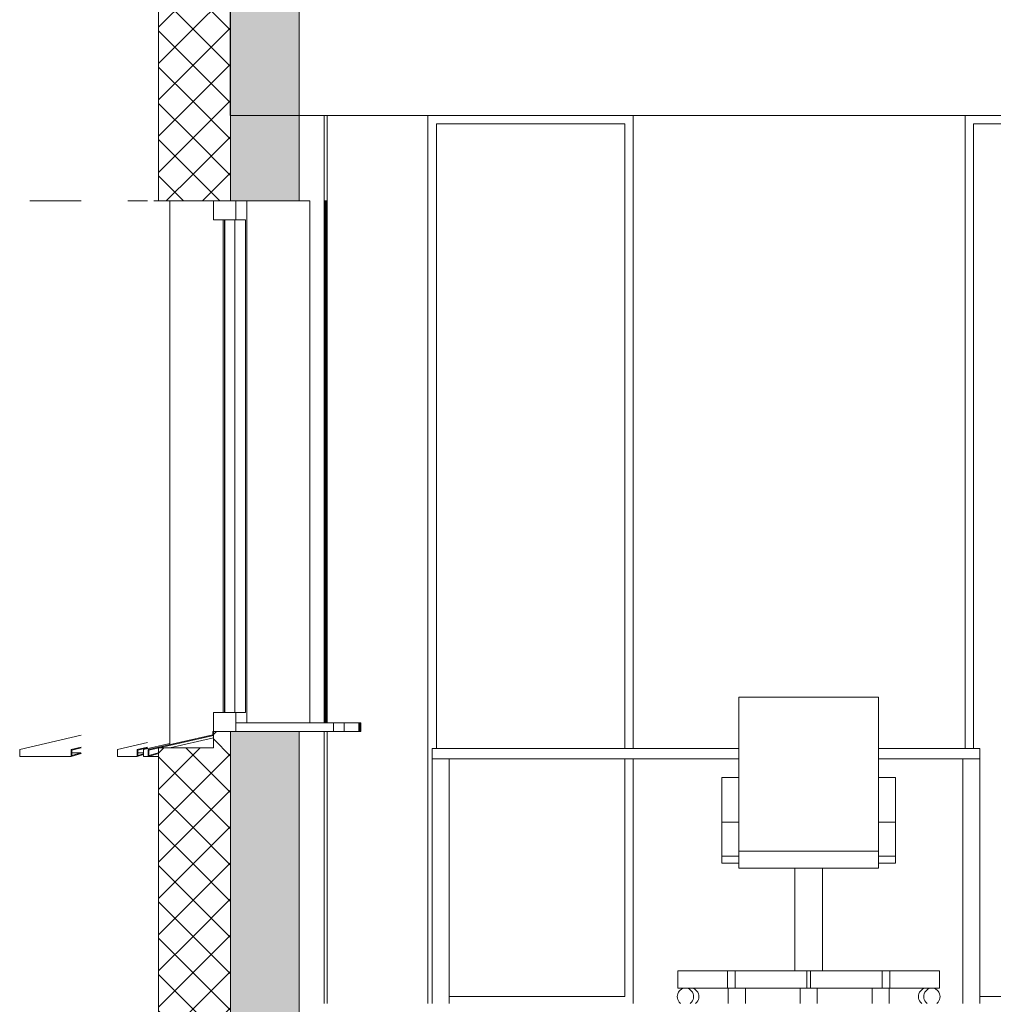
# Model space of a CAD drawing. Extents: x -156717 to 425753, y -51191 to 363295.
# Tile 459 of 502: x 312380 to 315224, y 201000 to 203877. Entities that reach past the tile are written whole.
import ezdxf

# ---------------------------------------------------------------- set-up
doc = ezdxf.new("R2010")
doc.units = 0
doc.header["$LTSCALE"] = 50
for name, color, linetype in [('7 Voorgevel & doorsnede A-A$0$00 Bestaand', 7, 'CONTINUOUS'), ('7 Voorgevel & doorsnede A-A$0$00 Bestaand Doorsnede-arcering', 7, 'CONTINUOUS'), ('7 Voorgevel & doorsnede A-A$0$00 Bestaand Laagscheidingslijnen', 7, 'CONTINUOUS'), ('7 Voorgevel & doorsnede A-A$0$00 Bestaand Ramen', 7, 'CONTINUOUS'), ('7 Voorgevel & doorsnede A-A$0$00 Bestaande vloeren', 7, 'CONTINUOUS'), ('7 Voorgevel & doorsnede A-A$0$00 Simple Ramen', 7, 'CONTINUOUS'), ('7 Voorgevel & doorsnede A-A$0$22 Binnenwanden', 7, 'CONTINUOUS'), ('7 Voorgevel & doorsnede A-A$0$82 Interieur', 7, 'CONTINUOUS')]:
    doc.layers.add(name, color=color, linetype=linetype)
pattern_1 = [(-45, (108550.56, 1635.29), (53.033, 53.033), []), (45, (108550.56, 1635.29), (-53.033, 53.033), [])]

# ---------------------------------------------------------------- blocks, each defined once
blk = doc.blocks.new('7 Voorgevel & doorsnede A-A$0$Section Elem_281_3', base_point=(108550.6, 1635.3))
at = {"layer": '7 Voorgevel & doorsnede A-A$0$00 Bestaande vloeren', "color": 2, "linetype": 'Continuous', "lineweight": 0}
for q in [(83699.5, 11555.3), (88486.3, 11035.3)]:
    blk.add_line((83699.5, 11035.3), q, dxfattribs=at)
blk = doc.blocks.new('7 Voorgevel & doorsnede A-A$0$Section Elem_291_3', base_point=(108550.6, 1635.3))
at = {"layer": '7 Voorgevel & doorsnede A-A$0$00 Bestaand Ramen', "color": 1, "linetype": 'Continuous', "lineweight": 0}
for p, q in [((83650.3, 10757.8), (83650.3, 10785.3)), ((83650.3, 10785.3), (83715.4, 10785.3)), ((83715.4, 10757.8), (83715.4, 10785.3)), ((83747.6, 10785.3), (83747.6, 9260.3)), ((83932.2, 10785.3), (83900.8, 10785.3)), ((83932.2, 9260.3), (83932.2, 10785.3)), ((83650.3, 10730.3), (83650.3, 10757.8)), ((83715.4, 10730.3), (83715.4, 10757.8)), ((83650.3, 10730.3), (83715.4, 10730.3)), ((83679.3, 9290.3), (83679.3, 10730.3)), ((83682.9, 10730.3), (83683.9, 10730.3)), ((83682.9, 9290.3), (83682.9, 10730.3)), ((83683.9, 9290.3), (83683.9, 10730.3)), ((83712.7, 10730.3), (83712.7, 9290.3)), ((83744.2, 10730.3), (83715.4, 10730.3)), ((83744.2, 9290.3), (83744.2, 10730.3)), ((83650.3, 9290.3), (83715.4, 9290.3)), ((83650.3, 9262.8), (83650.3, 9290.3)), ((83682.9, 9290.3), (83683.9, 9290.3)), ((83715.4, 9290.3), (83744.2, 9290.3)), ((83715.4, 9262.8), (83715.4, 9290.3)), ((83648.3, 9225.3), (83648.3, 9235.3)), ((83648.3, 9235.3), (83650.3, 9235.3)), ((83650.3, 9235.3), (83650.3, 9262.8)), ((83650.3, 9223.7), (83650.3, 9235.3)), ((83650.3, 9235.3), (83715.4, 9235.3)), ((83715.4, 9235.3), (83715.4, 9262.8)), ((83715.4, 9260.3), (84001, 9260.3)), ((83715.4, 9235.3), (83715.4, 9260.3)), ((83715.4, 9235.3), (84001, 9235.3)), ((84001, 9260.3), (84032, 9260.3)), ((84001, 9235.3), (84001, 9260.3)), ((84001, 9235.3), (84032, 9235.3)), ((84032, 9235.3), (84032, 9260.3)), ((83459.9, 9182.3), (83648.3, 9225.3)), ((83461.9, 9180.7), (83650.3, 9223.7)), ((83523, 9187.1), (83650.3, 9216.3)), ((83459.9, 9162.3), (83459.9, 9182.3)), ((83461.9, 9164.9), (83461.9, 9180.7)), ((83459.9, 9162.3), (83490, 9170.3)), ((83490, 9162.3), (83459.9, 9162.3)), ((83461.9, 9164.9), (83489.5, 9172.3)), ((83490, 9172.3), (83489.5, 9172.3)), ((83490, 9170.3), (83489.5, 9172.3))]:
    blk.add_line(p, q, dxfattribs=at)
blk = doc.blocks.new('7 Voorgevel & doorsnede A-A$0$Section Elem_292_3', base_point=(108550.6, 1635.3))
at = {"layer": '7 Voorgevel & doorsnede A-A$0$00 Bestaand Doorsnede-arcering', "linetype": 'Continuous', "lineweight": 0}
h = blk.add_hatch(dxfattribs=at)
h.set_pattern_fill('13_45GR_ISOLATIE_0003', color=255, style=0, pattern_type=2)
h.set_pattern_definition(pattern_1)
h.paths.add_polyline_path([(83490, 10785.3), (83590.2, 10785.3), (83590.2, 11555.3), (83490, 11555.3)], flags=0)
h = blk.add_hatch(dxfattribs=at)
h.set_pattern_fill('13_45GR_ISOLATIE_0003', color=255, style=0, pattern_type=2)
h.set_pattern_definition(pattern_1)
h.paths.add_polyline_path([(83590.2, 10785.3), (83650.3, 10785.3), (83700.4, 10785.3), (83700.4, 11555.3), (83590.2, 11555.3)], flags=0)
for points in [[(83700.4, 10785.3), (83900.8, 10785.3), (83900.8, 11555.3), (83700.4, 11555.3)], [(83700.4, 7385.3), (83900.8, 7385.3), (83900.8, 9235.3), (83700.4, 9235.3)]]:
    blk.add_hatch(color=255, dxfattribs=at).paths.add_polyline_path(points, flags=0)
h = blk.add_hatch(dxfattribs=at)
h.set_pattern_fill('13_45GR_ISOLATIE_0003', color=255, style=0, pattern_type=2)
h.set_pattern_definition(pattern_1)
h.paths.add_polyline_path([(83590.2, 7385.3), (83700.4, 7385.3), (83700.4, 9235.3), (83650.3, 9235.3), (83650.3, 9187.1), (83590.2, 9187.1)], flags=0)
h = blk.add_hatch(dxfattribs=at)
h.set_pattern_fill('13_45GR_ISOLATIE_0003', color=255, style=0, pattern_type=2)
h.set_pattern_definition(pattern_1)
h.paths.add_polyline_path([(83490, 9187.1), (83490, 7385.3), (83590.2, 7385.3), (83590.2, 9187.1)], flags=0)
at = {"layer": '7 Voorgevel & doorsnede A-A$0$00 Bestaand', "color": 2, "linetype": 'Continuous', "lineweight": 0}
for p, q in [((83490, 10785.3), (83490, 11555.3)), ((83900.8, 10785.3), (83900.8, 11555.3)), ((83490, 10785.3), (83590.2, 10785.3)), ((83590.2, 10785.3), (83650.3, 10785.3)), ((83650.3, 10785.3), (83700.4, 10785.3)), ((83700.4, 10785.3), (83900.8, 10785.3)), ((83650.3, 9235.3), (83700.4, 9235.3)), ((83650.3, 9187.1), (83650.3, 9235.3)), ((83700.4, 9235.3), (83900.8, 9235.3)), ((83900.8, 7385.3), (83900.8, 9235.3)), ((83490, 7385.3), (83490, 9187.1)), ((83490, 9187.1), (83590.2, 9187.1)), ((83590.2, 9187.1), (83650.3, 9187.1)), ((83490, 7385.3), (83590.2, 7385.3)), ((83590.2, 7385.3), (83700.4, 7385.3)), ((83700.4, 7385.3), (83900.8, 7385.3))]:
    blk.add_line(p, q, dxfattribs=at)
at = {"layer": '7 Voorgevel & doorsnede A-A$0$00 Bestaand', "color": 1, "linetype": 'Continuous', "lineweight": 0}
for p, q in [((83973.5, 9260.3), (83973.5, 11035.3)), ((83523, 9196.7), (83523, 10785.3)), ((83973.5, 8440.3), (83973.5, 9235.3)), ((83973.5, 7385.3), (83973.5, 7635.3)), ((83973.5, 7385.3), (83900.8, 7385.3))]:
    blk.add_line(p, q, dxfattribs=at)
at = {"layer": '7 Voorgevel & doorsnede A-A$0$00 Bestaand Laagscheidingslijnen', "color": 2, "linetype": 'Continuous', "lineweight": 0}
for p, q in [((83700.4, 10785.3), (83700.4, 11555.3)), ((83700.4, 10785.3), (83700.4, 11555.3)), ((83700.4, 7385.3), (83700.4, 9235.3)), ((83700.4, 7385.3), (83700.4, 9235.3))]:
    blk.add_line(p, q, dxfattribs=at)
blk = doc.blocks.new('7 Voorgevel & doorsnede A-A$0$Section Elem_293_3', base_point=(108550.6, 1635.3))
at = {"layer": '7 Voorgevel & doorsnede A-A$0$00 Bestaand Ramen', "color": 252, "linetype": 'Continuous', "lineweight": 0}
for p, q in [((83978.5, 10785.3), (83978.5, 9260.3)), ((83981, 10785.3), (83978.5, 10785.3)), ((83981, 9260.3), (83981, 10785.3)), ((84077.7, 9260.3), (84078.5, 9260.3)), ((84077.7, 9235.3), (84078.5, 9235.3)), ((84078.5, 9260.3), (84081, 9260.3)), ((84078.5, 9235.3), (84078.5, 9260.3)), ((84078.5, 9235.3), (84081, 9235.3)), ((84081, 9235.3), (84081, 9260.3))]:
    blk.add_line(p, q, dxfattribs=at)
blk = doc.blocks.new('7 Voorgevel & doorsnede A-A$0$Section Elem_294_3', base_point=(108550.6, 1635.3))
at = {"layer": '7 Voorgevel & doorsnede A-A$0$00 Bestaand Ramen', "color": 252, "linetype": 'Continuous', "lineweight": 0}
for p, q in [((83975.2, 10785.3), (83977.7, 10785.3)), ((83975.2, 9260.3), (83975.2, 10785.3)), ((83977.7, 10785.3), (83977.7, 9260.3)), ((84032, 9260.3), (84075.2, 9260.3)), ((84032, 9235.3), (84075.2, 9235.3)), ((84075.2, 9260.3), (84077.7, 9260.3)), ((84075.2, 9235.3), (84075.2, 9260.3)), ((84075.2, 9235.3), (84077.7, 9235.3)), ((84077.7, 9235.3), (84077.7, 9260.3))]:
    blk.add_line(p, q, dxfattribs=at)
blk = doc.blocks.new('7 Voorgevel & doorsnede A-A$0$Section Elem_295_3', base_point=(108550.6, 1635.3))
at = {"layer": '7 Voorgevel & doorsnede A-A$0$00 Bestaand', "color": 252, "linetype": 'Continuous', "lineweight": 0}
for p, q in [((83982.7, 9260.3), (83982.7, 11035.3)), ((83982.7, 8440.3), (83982.7, 9235.3)), ((83982.7, 7385.3), (83982.7, 7635.3))]:
    blk.add_line(p, q, dxfattribs=at)
blk = doc.blocks.new('7 Voorgevel & doorsnede A-A$0$Section Elem_296_3', base_point=(108550.6, 1635.3))
at = {"layer": '7 Voorgevel & doorsnede A-A$0$00 Bestaand Ramen', "color": 252, "linetype": 'Continuous', "lineweight": 0}
for p, q in [((83400.2, 10785.3), (83458.1, 10785.3)), ((83458.1, 9202.4), (83370.2, 9182.3)), ((83370.2, 9182.3), (83370.2, 9162.3)), ((83458.1, 9189.2), (83428.1, 9182.3)), ((83428.1, 9182.3), (83428.1, 9162.3)), ((83430.1, 9180.7), (83458.1, 9187.1)), ((83430.1, 9164.9), (83430.1, 9180.7)), ((83370.2, 9162.3), (83428.1, 9162.3)), ((83428.1, 9162.3), (83446.6, 9167.3)), ((83430.1, 9172.3), (83446.6, 9172.3)), ((83446.6, 9169.3), (83430.1, 9164.9))]:
    blk.add_line(p, q, dxfattribs=at)
blk = doc.blocks.new('7 Voorgevel & doorsnede A-A$0$Section Elem_297_3', base_point=(108550.6, 1635.3))
at = {"layer": '7 Voorgevel & doorsnede A-A$0$00 Bestaand Ramen', "color": 252, "linetype": 'Continuous', "lineweight": 0}
for p, q in [((83490, 10785.3), (83476.6, 10785.3)), ((83523, 9199.8), (83446.6, 9182.3)), ((83446.6, 9182.3), (83446.6, 9162.3)), ((83446.6, 9162.3), (83459.9, 9162.3))]:
    blk.add_line(p, q, dxfattribs=at)
blk = doc.blocks.new('7 Voorgevel & doorsnede A-A$0$Section Elem_300_3', base_point=(108550.6, 1635.3))
at = {"layer": '7 Voorgevel & doorsnede A-A$0$00 Bestaand Ramen', "color": 252, "linetype": 'Continuous', "lineweight": 0}
for p, q in [((83264.2, 10785.3), (83114.2, 10785.3)), ((83264.2, 9223.8), (83084.5, 9182.3)), ((83084.5, 9182.3), (83084.5, 9162.3)), ((83264.2, 9189.2), (83234.5, 9182.3)), ((83234.5, 9182.3), (83234.5, 9162.3)), ((83236.5, 9180.7), (83264.2, 9187.1)), ((83236.5, 9164.9), (83236.5, 9180.7)), ((83084.5, 9162.3), (83234.5, 9162.3)), ((83234.5, 9162.3), (83264.2, 9170.3)), ((83263.6, 9172.3), (83236.5, 9164.9)), ((83236.5, 9172.3), (83263.6, 9172.3)), ((83264.2, 9170.3), (83263.6, 9172.3))]:
    blk.add_line(p, q, dxfattribs=at)
blk = doc.blocks.new('7 Voorgevel & doorsnede A-A$0$Section Elem_515_3', base_point=(108550.6, 1635.3))
at = {"layer": '7 Voorgevel & doorsnede A-A$0$82 Interieur', "color": 1, "linetype": 'Continuous', "lineweight": 0}
for p, q in [((85185.1, 8885.3), (85185.1, 9335.3)), ((85185.1, 9335.3), (85593.1, 9335.3)), ((85593.1, 9335.3), (85593.1, 8885.3)), ((85135.1, 9100.3), (85135.1, 8970.3)), ((85135.1, 9100.3), (85185.1, 9100.3)), ((85593.1, 9100.3), (85643.1, 9100.3)), ((85643.1, 9100.3), (85643.1, 8970.3)), ((85135.1, 8970.3), (85135.1, 8870.3)), ((85135.1, 8970.3), (85185.1, 8970.3)), ((85593.1, 8970.3), (85643.1, 8970.3)), ((85643.1, 8970.3), (85643.1, 8870.3)), ((85135.1, 8870.3), (85135.1, 8850.3)), ((85135.1, 8870.3), (85185.1, 8870.3)), ((85185.1, 8885.3), (85593.1, 8885.3)), ((85185.1, 8835.3), (85185.1, 8885.3)), ((85593.1, 8835.3), (85593.1, 8885.3)), ((85593.1, 8870.3), (85643.1, 8870.3)), ((85643.1, 8870.3), (85643.1, 8850.3)), ((85135.1, 8850.3), (85185.1, 8850.3)), ((85185.1, 8835.3), (85593.1, 8835.3)), ((85349.1, 8535.3), (85349.1, 8835.3)), ((85429.1, 8535.3), (85429.1, 8835.3)), ((85593.1, 8850.3), (85643.1, 8850.3)), ((85006.6, 8535.3), (85151.6, 8535.3)), ((85006.6, 8485.3), (85006.6, 8535.3)), ((85151.6, 8535.3), (85174.1, 8535.3)), ((85151.6, 8485.3), (85151.6, 8535.3)), ((85174.1, 8535.3), (85384.1, 8535.3)), ((85174.1, 8485.3), (85174.1, 8535.3)), ((85384.1, 8535.3), (85394.1, 8535.3)), ((85384.1, 8485.3), (85384.1, 8535.3)), ((85394.1, 8535.3), (85604.1, 8535.3)), ((85394.1, 8485.3), (85394.1, 8535.3)), ((85604.1, 8535.3), (85626.6, 8535.3)), ((85604.1, 8485.3), (85604.1, 8535.3)), ((85626.6, 8535.3), (85771.6, 8535.3)), ((85626.6, 8485.3), (85626.6, 8535.3)), ((85771.6, 8485.3), (85771.6, 8535.3)), ((85005.3, 8460.3), (85005.7, 8464.6)), ((85005.7, 8456), (85005.3, 8460.3)), ((85005.7, 8464.6), (85006.8, 8468.8)), ((85006.6, 8485.3), (85029.1, 8485.3)), ((85006.8, 8468.8), (85008.5, 8472.8)), ((85008.5, 8472.8), (85010.9, 8476.4)), ((85010.9, 8476.4), (85013.8, 8479.4)), ((85013.8, 8479.4), (85017.2, 8481.9)), ((85017.2, 8481.9), (85021, 8483.8)), ((85021, 8483.8), (85025, 8484.9)), ((85025, 8484.9), (85029.1, 8485.3)), ((85029.1, 8485.3), (85033.2, 8484.9)), ((85029.1, 8485.3), (85029.8, 8485.3)), ((85029.8, 8485.3), (85151.6, 8485.3)), ((85033.2, 8484.9), (85037.2, 8483.8)), ((85037.2, 8483.8), (85041, 8481.9)), ((85041, 8481.9), (85044.4, 8479.4)), ((85044.4, 8479.4), (85047.3, 8476.4)), ((85044.6, 8485.3), (85048.7, 8484.9)), ((85047.3, 8476.4), (85049.7, 8472.8)), ((85048.7, 8484.9), (85052.7, 8483.8)), ((85049.7, 8472.8), (85051.5, 8468.8)), ((85051.5, 8468.8), (85052.5, 8464.6)), ((85052.5, 8464.6), (85052.9, 8460.3)), ((85052.9, 8460.3), (85052.5, 8456)), ((85052.7, 8483.8), (85056.5, 8481.9)), ((85056.5, 8481.9), (85059.8, 8479.4)), ((85059.8, 8479.4), (85062.8, 8476.4)), ((85062.8, 8476.4), (85065.2, 8472.8)), ((85065.2, 8472.8), (85066.9, 8468.8)), ((85066.9, 8468.8), (85068, 8464.6)), ((85068, 8464.6), (85068.3, 8460.3)), ((85068.3, 8460.3), (85068, 8456)), ((85151.6, 8485.3), (85174.1, 8485.3)), ((85154.1, 8484.9), (85154.1, 8485.3)), ((85154.1, 8483.8), (85154.1, 8484.9)), ((85154.1, 8481.9), (85154.1, 8483.8)), ((85154.1, 8479.4), (85154.1, 8481.9)), ((85154.1, 8476.4), (85154.1, 8479.4)), ((85154.1, 8472.8), (85154.1, 8476.4)), ((85154.1, 8468.8), (85154.1, 8472.8)), ((85154.1, 8464.6), (85154.1, 8468.8)), ((85154.1, 8460.3), (85154.1, 8464.6)), ((85154.1, 8456), (85154.1, 8460.3)), ((85174.1, 8485.3), (85197.7, 8485.3)), ((85204.1, 8485.3), (85197.7, 8485.3)), ((85204.1, 8485.3), (85384.1, 8485.3)), ((85204.1, 8484.9), (85204.1, 8485.3)), ((85204.1, 8483.8), (85204.1, 8484.9)), ((85204.1, 8481.9), (85204.1, 8483.8)), ((85204.1, 8479.4), (85204.1, 8481.9)), ((85204.1, 8476.4), (85204.1, 8479.4)), ((85204.1, 8472.8), (85204.1, 8476.4)), ((85204.1, 8468.8), (85204.1, 8472.8)), ((85204.1, 8464.6), (85204.1, 8468.8)), ((85204.1, 8460.3), (85204.1, 8464.6)), ((85204.1, 8456), (85204.1, 8460.3)), ((85364.1, 8484.9), (85364.1, 8485.3)), ((85364.1, 8483.8), (85364.1, 8484.9)), ((85364.1, 8481.9), (85364.1, 8483.8)), ((85364.1, 8479.4), (85364.1, 8481.9)), ((85364.1, 8476.4), (85364.1, 8479.4)), ((85364.1, 8472.8), (85364.1, 8476.4)), ((85364.1, 8468.8), (85364.1, 8472.8)), ((85364.1, 8464.6), (85364.1, 8468.8)), ((85364.1, 8460.3), (85364.1, 8464.6)), ((85364.1, 8456), (85364.1, 8460.3)), ((85384.1, 8485.3), (85394.1, 8485.3)), ((85394.1, 8485.3), (85574.1, 8485.3)), ((85414.1, 8484.9), (85414.1, 8485.3)), ((85414.1, 8483.8), (85414.1, 8484.9)), ((85414.1, 8481.9), (85414.1, 8483.8)), ((85414.1, 8479.4), (85414.1, 8481.9)), ((85414.1, 8476.4), (85414.1, 8479.4)), ((85414.1, 8472.8), (85414.1, 8476.4)), ((85414.1, 8468.8), (85414.1, 8472.8)), ((85414.1, 8464.6), (85414.1, 8468.8)), ((85414.1, 8460.3), (85414.1, 8464.6)), ((85414.1, 8456), (85414.1, 8460.3)), ((85574.1, 8484.9), (85574.1, 8485.3)), ((85580.6, 8485.3), (85574.1, 8485.3)), ((85574.1, 8483.8), (85574.1, 8484.9)), ((85574.1, 8481.9), (85574.1, 8483.8)), ((85574.1, 8479.4), (85574.1, 8481.9)), ((85574.1, 8476.4), (85574.1, 8479.4)), ((85574.1, 8472.8), (85574.1, 8476.4)), ((85574.1, 8468.8), (85574.1, 8472.8)), ((85574.1, 8464.6), (85574.1, 8468.8)), ((85574.1, 8460.3), (85574.1, 8464.6)), ((85574.1, 8456), (85574.1, 8460.3)), ((85580.6, 8485.3), (85604.1, 8485.3)), ((85604.1, 8485.3), (85626.6, 8485.3)), ((85624.1, 8484.9), (85624.1, 8485.3)), ((85624.1, 8483.8), (85624.1, 8484.9)), ((85624.1, 8481.9), (85624.1, 8483.8)), ((85624.1, 8479.4), (85624.1, 8481.9)), ((85624.1, 8476.4), (85624.1, 8479.4)), ((85624.1, 8472.8), (85624.1, 8476.4)), ((85624.1, 8468.8), (85624.1, 8472.8)), ((85624.1, 8464.6), (85624.1, 8468.8)), ((85624.1, 8460.3), (85624.1, 8464.6)), ((85624.1, 8456), (85624.1, 8460.3)), ((85626.6, 8485.3), (85771.6, 8485.3)), ((85709.9, 8460.3), (85710.2, 8464.6)), ((85710.2, 8456), (85709.9, 8460.3)), ((85710.2, 8464.6), (85711.3, 8468.8)), ((85711.3, 8468.8), (85713.1, 8472.8)), ((85713.1, 8472.8), (85715.4, 8476.4)), ((85715.4, 8476.4), (85718.4, 8479.4)), ((85718.4, 8479.4), (85721.8, 8481.9)), ((85721.8, 8481.9), (85725.5, 8483.8)), ((85725.3, 8460.3), (85725.7, 8464.6)), ((85725.7, 8456), (85725.3, 8460.3)), ((85725.5, 8483.8), (85729.5, 8484.9)), ((85725.7, 8464.6), (85726.8, 8468.8)), ((85726.8, 8468.8), (85728.5, 8472.8)), ((85728.5, 8472.8), (85730.9, 8476.4)), ((85729.5, 8484.9), (85733.7, 8485.3)), ((85730.9, 8476.4), (85733.8, 8479.4)), ((85733.8, 8479.4), (85737.2, 8481.9)), ((85737.2, 8481.9), (85741, 8483.8)), ((85741, 8483.8), (85745, 8484.9)), ((85745, 8484.9), (85749.1, 8485.3)), ((85749.1, 8485.3), (85753.2, 8484.9)), ((85753.2, 8484.9), (85757.2, 8483.8)), ((85757.2, 8483.8), (85761, 8481.9)), ((85761, 8481.9), (85764.4, 8479.4)), ((85764.4, 8479.4), (85767.3, 8476.4)), ((85767.3, 8476.4), (85769.7, 8472.8)), ((85769.7, 8472.8), (85771.5, 8468.8)), ((85771.5, 8468.8), (85772.5, 8464.6)), ((85772.5, 8464.6), (85772.9, 8460.3)), ((85772.9, 8460.3), (85772.5, 8456)), ((85006.8, 8451.7), (85005.7, 8456)), ((85008.5, 8447.8), (85006.8, 8451.7)), ((85010.9, 8444.2), (85008.5, 8447.8)), ((85013.8, 8441.1), (85010.9, 8444.2)), ((85015, 8440.3), (85013.8, 8441.1)), ((85044.4, 8441.1), (85043.2, 8440.3)), ((85047.3, 8444.2), (85044.4, 8441.1)), ((85049.7, 8447.8), (85047.3, 8444.2)), ((85051.5, 8451.7), (85049.7, 8447.8)), ((85052.5, 8456), (85051.5, 8451.7)), ((85059.8, 8441.1), (85058.7, 8440.3)), ((85062.8, 8444.2), (85059.8, 8441.1)), ((85065.2, 8447.8), (85062.8, 8444.2)), ((85066.9, 8451.7), (85065.2, 8447.8)), ((85068, 8456), (85066.9, 8451.7)), ((85154.1, 8451.7), (85154.1, 8456)), ((85154.1, 8447.8), (85154.1, 8451.7)), ((85154.1, 8444.2), (85154.1, 8447.8)), ((85154.1, 8441.1), (85154.1, 8444.2)), ((85154.1, 8440.3), (85154.1, 8441.1)), ((85204.1, 8451.7), (85204.1, 8456)), ((85204.1, 8447.8), (85204.1, 8451.7)), ((85204.1, 8444.2), (85204.1, 8447.8)), ((85204.1, 8441.1), (85204.1, 8444.2)), ((85204.1, 8440.3), (85204.1, 8441.1)), ((85364.1, 8451.7), (85364.1, 8456)), ((85364.1, 8447.8), (85364.1, 8451.7)), ((85364.1, 8444.2), (85364.1, 8447.8)), ((85364.1, 8441.1), (85364.1, 8444.2)), ((85364.1, 8440.3), (85364.1, 8441.1)), ((85414.1, 8451.7), (85414.1, 8456)), ((85414.1, 8447.8), (85414.1, 8451.7)), ((85414.1, 8444.2), (85414.1, 8447.8)), ((85414.1, 8441.1), (85414.1, 8444.2)), ((85414.1, 8440.3), (85414.1, 8441.1)), ((85574.1, 8451.7), (85574.1, 8456)), ((85574.1, 8447.8), (85574.1, 8451.7)), ((85574.1, 8444.2), (85574.1, 8447.8)), ((85574.1, 8441.1), (85574.1, 8444.2)), ((85574.1, 8440.3), (85574.1, 8441.1)), ((85624.1, 8451.7), (85624.1, 8456)), ((85624.1, 8447.8), (85624.1, 8451.7)), ((85624.1, 8444.2), (85624.1, 8447.8)), ((85624.1, 8441.1), (85624.1, 8444.2)), ((85624.1, 8440.3), (85624.1, 8441.1)), ((85711.3, 8451.7), (85710.2, 8456)), ((85713.1, 8447.8), (85711.3, 8451.7)), ((85715.4, 8444.2), (85713.1, 8447.8)), ((85718.4, 8441.1), (85715.4, 8444.2)), ((85719.5, 8440.3), (85718.4, 8441.1)), ((85726.8, 8451.7), (85725.7, 8456)), ((85728.5, 8447.8), (85726.8, 8451.7)), ((85730.9, 8444.2), (85728.5, 8447.8)), ((85733.8, 8441.1), (85730.9, 8444.2)), ((85735, 8440.3), (85733.8, 8441.1)), ((85764.4, 8441.1), (85763.2, 8440.3)), ((85767.3, 8444.2), (85764.4, 8441.1)), ((85769.7, 8447.8), (85767.3, 8444.2)), ((85771.5, 8451.7), (85769.7, 8447.8)), ((85772.5, 8456), (85771.5, 8451.7))]:
    blk.add_line(p, q, dxfattribs=at)
blk = doc.blocks.new('7 Voorgevel & doorsnede A-A$0$Section Elem_531_3', base_point=(108550.6, 1635.3))
at = {"layer": '7 Voorgevel & doorsnede A-A$0$22 Binnenwanden', "color": 252, "linetype": 'Continuous', "lineweight": 0}
for p, q in [((84876.7, 11035.3), (84876.7, 9185.3)), ((85845.9, 9185.3), (85845.9, 11035.3)), ((84876.7, 9155.3), (84876.7, 8440.3))]:
    blk.add_line(p, q, dxfattribs=at)
blk = doc.blocks.new('7 Voorgevel & doorsnede A-A$0$Section Elem_579_3', base_point=(108550.6, 1635.3))
at = {"layer": '7 Voorgevel & doorsnede A-A$0$82 Interieur', "color": 1, "linetype": 'Continuous', "lineweight": 0}
for p, q in [((84289.1, 9185.3), (85185.1, 9185.3)), ((84289.1, 9155.3), (84289.1, 9185.3)), ((85593.1, 9185.3), (85889.1, 9185.3)), ((85889.1, 9155.3), (85889.1, 9185.3)), ((84289.1, 9146.5), (84289.1, 9155.3)), ((84289.1, 9155.3), (85185.1, 9155.3)), ((84339.1, 9146.5), (84339.1, 9155.3)), ((85593.1, 9155.3), (85889.1, 9155.3)), ((85839.1, 9146.5), (85839.1, 9155.3)), ((85889.1, 9146.5), (85889.1, 9155.3)), ((84289.1, 9125.3), (84289.1, 9146.5)), ((84289.1, 8465.3), (84289.1, 9125.3)), ((84339.1, 9125.3), (84339.1, 9146.5)), ((84339.1, 8465.3), (84339.1, 9125.3)), ((85839.1, 9125.3), (85839.1, 9146.5)), ((85839.1, 8465.3), (85839.1, 9125.3)), ((85889.1, 9125.3), (85889.1, 9146.5)), ((85889.1, 8465.3), (85889.1, 9125.3)), ((84289.1, 8444.1), (84289.1, 8465.3)), ((84339.1, 8444.1), (84339.1, 8465.3)), ((85839.1, 8444.1), (85839.1, 8465.3)), ((85889.1, 8444.1), (85889.1, 8465.3)), ((84289.1, 8440.3), (84289.1, 8444.1)), ((84339.1, 8440.3), (84339.1, 8444.1)), ((85839.1, 8440.3), (85839.1, 8444.1)), ((85889.1, 8440.3), (85889.1, 8444.1))]:
    blk.add_line(p, q, dxfattribs=at)
blk = doc.blocks.new('7 Voorgevel & doorsnede A-A$0$Section Elem_700_3', base_point=(108550.6, 1635.3))
at = {"layer": '7 Voorgevel & doorsnede A-A$0$00 Simple Ramen', "color": 252, "linetype": 'Continuous', "lineweight": 0}
for p, q in [((86542.9, 11022.8), (86542.7, 11022.8)), ((86542.9, 11035.3), (86542.9, 11022.8)), ((86542.9, 11022.8), (86542.9, 11010.3)), ((85870.9, 9185.3), (85870.9, 11010.3)), ((85870.9, 11010.3), (86542.9, 11010.3)), ((86519.4, 11010.3), (86519.4, 8460.3)), ((86542.9, 8460.3), (85889.1, 8460.3)), ((86542.9, 8460.3), (86542.9, 8447.8)), ((86542.9, 8447.8), (86542.7, 8447.8)), ((86542.9, 8447.8), (86542.9, 8440.3))]:
    blk.add_line(p, q, dxfattribs=at)
blk = doc.blocks.new('7 Voorgevel & doorsnede A-A$0$Section Elem_722_3', base_point=(108550.6, 1635.3))
at = {"layer": '7 Voorgevel & doorsnede A-A$0$00 Simple Ramen', "color": 252, "linetype": 'Continuous', "lineweight": 0}
for p, q in [((84276.7, 8440.3), (84276.7, 11035.3)), ((84851.7, 11010.3), (84301.7, 11010.3)), ((84301.7, 11010.3), (84301.7, 9185.3)), ((84851.7, 9185.3), (84851.7, 11010.3)), ((84851.7, 8460.3), (84851.7, 9155.3)), ((84339.1, 8460.3), (84851.7, 8460.3))]:
    blk.add_line(p, q, dxfattribs=at)

msp = doc.modelspace()

# ---------------------------------------------------------------- block references
at = {"layer": '7 Voorgevel & doorsnede A-A$0$00 Bestaand', "color": 9, "lineweight": 0}
for name in ['7 Voorgevel & doorsnede A-A$0$Section Elem_292_3', '7 Voorgevel & doorsnede A-A$0$Section Elem_295_3']:
    msp.add_blockref(name, (337846.4774, 194197.76673), dxfattribs=at)
at = {"layer": '7 Voorgevel & doorsnede A-A$0$00 Bestaand Ramen', "color": 9, "lineweight": 0}
for name in ['7 Voorgevel & doorsnede A-A$0$Section Elem_300_3', '7 Voorgevel & doorsnede A-A$0$Section Elem_296_3', '7 Voorgevel & doorsnede A-A$0$Section Elem_297_3', '7 Voorgevel & doorsnede A-A$0$Section Elem_291_3', '7 Voorgevel & doorsnede A-A$0$Section Elem_294_3', '7 Voorgevel & doorsnede A-A$0$Section Elem_293_3']:
    msp.add_blockref(name, (337846.4774, 194197.76673), dxfattribs=at)
at = {"layer": '7 Voorgevel & doorsnede A-A$0$00 Bestaande vloeren', "color": 9, "lineweight": 0}
msp.add_blockref('7 Voorgevel & doorsnede A-A$0$Section Elem_281_3', (337846.4774, 194197.76673), dxfattribs=at)
at = {"layer": '7 Voorgevel & doorsnede A-A$0$00 Simple Ramen', "color": 9, "lineweight": 0}
for name in ['7 Voorgevel & doorsnede A-A$0$Section Elem_722_3', '7 Voorgevel & doorsnede A-A$0$Section Elem_700_3']:
    msp.add_blockref(name, (337846.4774, 194197.76673), dxfattribs=at)
at = {"layer": '7 Voorgevel & doorsnede A-A$0$22 Binnenwanden', "color": 9, "lineweight": 0}
msp.add_blockref('7 Voorgevel & doorsnede A-A$0$Section Elem_531_3', (337846.4774, 194197.76673), dxfattribs=at)
at = {"layer": '7 Voorgevel & doorsnede A-A$0$82 Interieur', "color": 9, "lineweight": 0}
for name in ['7 Voorgevel & doorsnede A-A$0$Section Elem_515_3', '7 Voorgevel & doorsnede A-A$0$Section Elem_579_3']:
    msp.add_blockref(name, (337846.4774, 194197.76673), dxfattribs=at)

doc.saveas('drawing.dxf')
